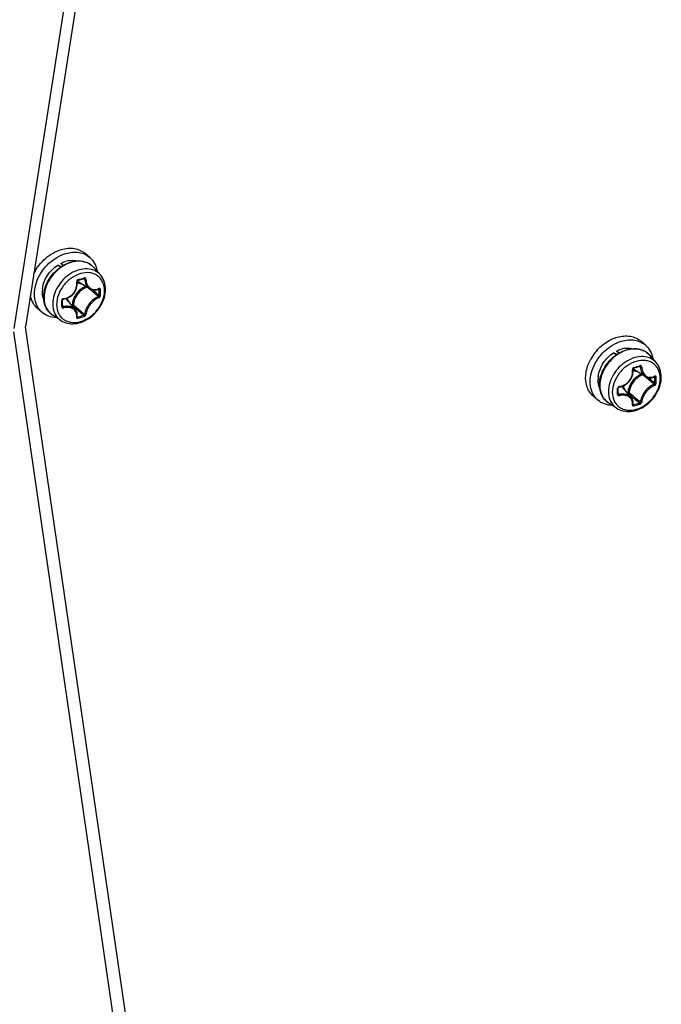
# Model space of a CAD drawing. Header units: millimetres. Extents: x 0 to 420, y 0 to 297.
# Tile 331 of 502: x 315.51 to 322.56, y 169.18 to 180.01. Entities that reach past the tile are written whole.
import ezdxf

# ---------------------------------------------------------------- set-up
doc = ezdxf.new("R2010")
doc.units = ezdxf.units.MM
doc.header["$LTSCALE"] = 23.1
doc.layers.get('0').update_dxf_attribs({"linetype": 'CONTINUOUS'})

msp = doc.modelspace()

# ---------------------------------------------------------------- linework, layer by layer
at = {"color": 7, "linetype": 'CONTINUOUS'}
for p, q in [((319.886, 205.07), (315.44, 176.611)), ((320.016, 205.082), (315.57, 176.628)), ((316.276, 177.391), (316.226, 177.434)), ((315.925, 177.307), (315.964, 177.291)), ((315.953, 177.283), (315.925, 177.307)), ((315.983, 177.303), (315.957, 177.326)), ((316.393, 177.2), (316.321, 177.281)), ((316.138, 177.132), (316.139, 177.134)), ((316.139, 177.134), (316.14, 177.135)), ((316.14, 177.135), (316.141, 177.137)), ((316.141, 177.137), (316.142, 177.138)), ((316.142, 177.138), (316.144, 177.138)), ((316.144, 177.138), (316.145, 177.139)), ((316.145, 177.139), (316.146, 177.139)), ((316.146, 177.139), (316.155, 177.142)), ((316.155, 177.142), (316.167, 177.145)), ((316.167, 177.145), (316.179, 177.148)), ((316.179, 177.148), (316.191, 177.152)), ((316.191, 177.152), (316.203, 177.156)), ((316.203, 177.156), (316.212, 177.158)), ((316.208, 177.157), (316.22, 177.151)), ((316.213, 177.159), (316.212, 177.158)), ((316.212, 177.158), (316.213, 177.158)), ((316.213, 177.158), (316.214, 177.159)), ((316.214, 177.159), (316.214, 177.158)), ((316.214, 177.158), (316.215, 177.158)), ((316.215, 177.158), (316.216, 177.158)), ((316.119, 177.025), (316.126, 177.039)), ((316.126, 177.039), (316.131, 177.053)), ((316.131, 177.053), (316.135, 177.068)), ((316.135, 177.068), (316.138, 177.083)), ((316.137, 177.129), (316.138, 177.131)), ((316.137, 177.128), (316.137, 177.129)), ((316.137, 177.126), (316.137, 177.128)), ((316.138, 177.114), (316.137, 177.126)), ((316.138, 177.131), (316.138, 177.132)), ((316.139, 177.098), (316.138, 177.114)), ((316.138, 177.083), (316.139, 177.098)), ((316.273, 177.045), (316.148, 177.123)), ((316.266, 177.049), (316.272, 177.044)), ((316.273, 177.045), (316.28, 177.041)), ((316.28, 177.041), (316.289, 177.037)), ((316.289, 177.037), (316.299, 177.034)), ((316.299, 177.034), (316.31, 177.032)), ((316.308, 177.032), (316.322, 177.02)), ((316.31, 177.032), (316.321, 177.031)), ((316.321, 177.031), (316.332, 177.031)), ((316.332, 177.031), (316.343, 177.033)), ((316.343, 177.033), (316.354, 177.036)), ((316.354, 177.036), (316.365, 177.04)), ((316.365, 177.04), (316.374, 177.044)), ((316.371, 177.042), (316.378, 177.039)), ((316.374, 177.044), (316.375, 177.044)), ((316.375, 177.044), (316.375, 177.044)), ((316.375, 177.044), (316.376, 177.044)), ((315.976, 176.924), (315.977, 176.925)), ((315.976, 176.922), (315.976, 176.924)), ((315.976, 176.921), (315.976, 176.922)), ((315.976, 176.91), (315.976, 176.921)), ((315.977, 176.925), (315.978, 176.927)), ((315.978, 176.927), (315.979, 176.928)), ((315.979, 176.928), (315.981, 176.93)), ((315.981, 176.93), (315.983, 176.931)), ((315.983, 176.931), (315.984, 176.931)), ((315.984, 176.931), (315.986, 176.932)), ((315.986, 176.932), (315.987, 176.932)), ((315.987, 176.932), (315.999, 176.934)), ((315.999, 176.934), (316.014, 176.938)), ((316.014, 176.938), (316.029, 176.943)), ((316.118, 176.818), (316.023, 176.93)), ((316.029, 176.943), (316.043, 176.949)), ((316.043, 176.949), (316.056, 176.957)), ((316.056, 176.957), (316.069, 176.966)), ((316.069, 176.966), (316.081, 176.976)), ((316.081, 176.976), (316.093, 176.987)), ((316.093, 176.987), (316.103, 176.999)), ((316.103, 176.999), (316.112, 177.011)), ((316.112, 177.011), (316.119, 177.025)), ((315.752, 176.786), (315.702, 176.83)), ((315.976, 176.897), (315.976, 176.91)), ((315.976, 176.884), (315.976, 176.897)), ((315.976, 176.871), (315.976, 176.884)), ((315.976, 176.854), (315.976, 176.871)), ((315.976, 176.862), (315.979, 176.857)), ((315.976, 176.862), (315.986, 176.849)), ((315.976, 176.854), (315.976, 176.854)), ((315.976, 176.853), (315.976, 176.854)), ((315.977, 176.852), (315.976, 176.853)), ((315.976, 176.853), (315.976, 176.853)), ((316.083, 176.871), (316.075, 176.869)), ((316.087, 176.859), (316.084, 176.858)), ((316.124, 176.81), (316.118, 176.818)), ((316.129, 176.801), (316.124, 176.81)), ((315.958, 176.698), (315.868, 176.757)), ((316.133, 176.791), (316.129, 176.801)), ((316.136, 176.781), (316.133, 176.791)), ((316.138, 176.77), (316.136, 176.781)), ((316.137, 176.739), (316.138, 176.747)), ((316.137, 176.738), (316.137, 176.739)), ((316.137, 176.738), (316.137, 176.738)), ((316.139, 176.759), (316.138, 176.77)), ((316.138, 176.747), (316.139, 176.759)), ((316.138, 176.744), (316.143, 176.737)), ((318.594, 155.867), (315.57, 176.628)), ((318.464, 155.809), (315.44, 176.573)), ((322.387, 176.426), (322.337, 176.47)), ((322.036, 176.342), (322.075, 176.326)), ((322.064, 176.319), (322.036, 176.342)), ((322.095, 176.338), (322.068, 176.361)), ((322.504, 176.235), (322.433, 176.316)), ((322.248, 176.163), (322.249, 176.165)), ((322.248, 176.162), (322.248, 176.163)), ((322.25, 176.149), (322.248, 176.162)), ((322.249, 176.166), (322.25, 176.168)), ((322.249, 176.165), (322.249, 176.166)), ((322.25, 176.168), (322.251, 176.169)), ((322.251, 176.169), (322.252, 176.171)), ((322.252, 176.171), (322.253, 176.172)), ((322.253, 176.172), (322.254, 176.173)), ((322.254, 176.173), (322.255, 176.174)), ((322.255, 176.174), (322.257, 176.174)), ((322.257, 176.174), (322.266, 176.177)), ((322.257, 176.174), (322.257, 176.174)), ((322.266, 176.177), (322.278, 176.18)), ((322.278, 176.18), (322.291, 176.184)), ((322.291, 176.184), (322.303, 176.187)), ((322.303, 176.187), (322.314, 176.191)), ((322.314, 176.191), (322.324, 176.194)), ((322.32, 176.192), (322.332, 176.186)), ((322.324, 176.194), (322.324, 176.194)), ((322.324, 176.194), (322.325, 176.194)), ((322.324, 176.194), (322.324, 176.194)), ((322.325, 176.194), (322.326, 176.194)), ((322.326, 176.194), (322.327, 176.194)), ((322.327, 176.194), (322.327, 176.193)), ((322.223, 176.047), (322.231, 176.06)), ((322.231, 176.06), (322.238, 176.074)), ((322.238, 176.074), (322.243, 176.089)), ((322.243, 176.089), (322.247, 176.103)), ((322.247, 176.103), (322.249, 176.118)), ((322.249, 176.118), (322.25, 176.134)), ((322.25, 176.134), (322.25, 176.149)), ((322.385, 176.08), (322.259, 176.158)), ((322.378, 176.085), (322.384, 176.079)), ((322.385, 176.08), (322.391, 176.077)), ((322.391, 176.077), (322.401, 176.072)), ((322.401, 176.072), (322.411, 176.069)), ((322.411, 176.069), (322.421, 176.067)), ((322.42, 176.067), (322.434, 176.056)), ((322.421, 176.067), (322.432, 176.066)), ((322.432, 176.066), (322.443, 176.067)), ((322.443, 176.067), (322.454, 176.068)), ((322.454, 176.068), (322.466, 176.071)), ((322.466, 176.071), (322.477, 176.075)), ((322.477, 176.075), (322.486, 176.079)), ((322.483, 176.078), (322.49, 176.074)), ((322.486, 176.079), (322.487, 176.079)), ((322.486, 176.079), (322.486, 176.079)), ((322.487, 176.079), (322.487, 176.08)), ((322.087, 175.956), (322.088, 175.957)), ((322.088, 175.946), (322.087, 175.956)), ((322.088, 175.959), (322.089, 175.96)), ((322.088, 175.957), (322.088, 175.959)), ((322.088, 175.933), (322.088, 175.946)), ((322.089, 175.96), (322.09, 175.962)), ((322.09, 175.962), (322.091, 175.963)), ((322.091, 175.963), (322.093, 175.965)), ((322.093, 175.965), (322.094, 175.966)), ((322.094, 175.966), (322.096, 175.967)), ((322.096, 175.967), (322.098, 175.967)), ((322.098, 175.967), (322.099, 175.967)), ((322.099, 175.967), (322.111, 175.969)), ((322.111, 175.969), (322.126, 175.973)), ((322.126, 175.973), (322.14, 175.978)), ((322.229, 175.853), (322.135, 175.965)), ((322.14, 175.978), (322.154, 175.984)), ((322.154, 175.984), (322.168, 175.992)), ((322.168, 175.992), (322.181, 176.001)), ((322.181, 176.001), (322.193, 176.011)), ((322.193, 176.011), (322.204, 176.022)), ((322.204, 176.022), (322.214, 176.034)), ((322.214, 176.034), (322.223, 176.047)), ((321.863, 175.822), (321.813, 175.865)), ((322.087, 175.89), (322.088, 175.906)), ((322.087, 175.889), (322.087, 175.89)), ((322.088, 175.888), (322.087, 175.889)), ((322.088, 175.919), (322.088, 175.933)), ((322.088, 175.906), (322.088, 175.919)), ((322.088, 175.897), (322.097, 175.884)), ((322.088, 175.887), (322.088, 175.888)), ((322.088, 175.888), (322.088, 175.888)), ((322.194, 175.906), (322.187, 175.904)), ((322.199, 175.894), (322.196, 175.893)), ((322.235, 175.845), (322.229, 175.853)), ((322.24, 175.836), (322.235, 175.845)), ((322.245, 175.827), (322.24, 175.836)), ((322.07, 175.733), (321.979, 175.792)), ((322.248, 175.816), (322.245, 175.827)), ((322.25, 175.805), (322.248, 175.816)), ((322.248, 175.773), (322.249, 175.774)), ((322.248, 175.773), (322.248, 175.773)), ((322.249, 175.774), (322.25, 175.783)), ((322.249, 175.78), (322.255, 175.772)), ((322.25, 175.794), (322.25, 175.805)), ((322.25, 175.783), (322.25, 175.794))]:
    msp.add_line(p, q, dxfattribs=at)
for centre, radius, start, end in [((316.091, 177.083), 0.276, 99.2521, 105.2657), ((316.174, 177.151), 0.196, 50.211, 52.557), ((316.174, 177.151), 0.196, 47.2273, 50.2104), ((316.174, 177.15), 0.197, 41.5302, 47.2187), ((315.6, 179.169), 2.096, 285.1573, 287.0544), ((316.03, 177.013), 0.276, 172.9421, 179.0865), ((316.202, 177.211), 0.104, 231.028, 232.4183), ((316.203, 177.211), 0.105, 232.4272, 238.2028), ((307.17, 166.305), 14.078, 49.4838, 49.7174), ((316.319, 177.164), 0.128, 294.5694, 296.3793), ((314.834, 177.006), 1.545, 0.0047, 1.24), ((314.836, 177.005), 1.558, 0.0043, 1.2397), ((315.992, 176.915), 0.0224, 97.075, 105.672), ((315.943, 176.863), 0.105, 40.0114, 46.1574), ((308.222, 167.534), 12.46, 49.156, 49.4876), ((307.712, 166.824), 13.345, 49.5063, 49.8209), ((314.902, 177.006), 1.476, 358.7317, 0.0048), ((314.904, 177.005), 1.489, 358.7319, 0.0051), ((313.712, 176.882), 2.257, 0.0037, 0.857), ((313.824, 176.882), 2.145, 359.1208, 0.0036), ((315.973, 176.854), 0.00278, 350.9893, 359.0937), ((325.203, 187.58), 14.073, 229.6263, 229.9463), ((324.686, 187.067), 13.334, 229.8909, 230.2448), ((323.416, 185.54), 11.348, 230.2437, 230.6438), ((316.14, 176.74), 0.00339, 216.4082, 219.6472), ((315.761, 178.185), 1.498, 284.7858, 287.4177), ((323.796, 185.905), 11.885, 229.9448, 230.3357), ((315.761, 178.189), 1.516, 284.7881, 287.4102), ((322.247, 176.019), 0.527, 133.2347, 151.1427), ((322.244, 176.022), 0.522, 129.6943, 133.2959), ((322.202, 176.119), 0.276, 99.1324, 105.2675), ((322.286, 176.186), 0.196, 50.211, 52.557), ((322.286, 176.186), 0.196, 47.2273, 50.2104), ((322.285, 176.186), 0.197, 41.5302, 47.2187), ((322.314, 176.246), 0.104, 231.028, 232.4183), ((322.315, 176.247), 0.105, 232.4272, 238.2028), ((321.711, 178.204), 2.096, 285.1573, 287.0544), ((322.142, 176.048), 0.276, 172.9431, 179.0207), ((313.282, 165.34), 14.078, 49.4838, 49.7174), ((313.823, 165.859), 13.345, 49.5063, 49.8209), ((322.431, 176.199), 0.128, 294.5694, 296.3793), ((320.945, 176.041), 1.545, 0.0047, 1.24), ((320.947, 176.04), 1.558, 0.0043, 1.2397), ((319.824, 175.918), 2.257, 0.0037, 0.857), ((322.104, 175.951), 0.0224, 97.075, 105.672), ((322.055, 175.898), 0.105, 40.0114, 46.1574), ((314.333, 166.569), 12.46, 49.156, 49.4876), ((321.013, 176.041), 1.476, 358.7317, 0.0048), ((321.016, 176.04), 1.489, 358.7319, 0.0051), ((319.936, 175.918), 2.145, 359.1208, 0.0036), ((322.085, 175.89), 0.00278, 350.9893, 359.0937), ((331.315, 186.615), 14.073, 229.6263, 229.9463), ((330.798, 186.103), 13.334, 229.8909, 230.2448), ((329.907, 184.94), 11.885, 229.9448, 230.3357), ((329.528, 184.576), 11.348, 230.2437, 230.6438), ((322.251, 175.775), 0.00339, 216.4082, 219.6472), ((321.873, 177.22), 1.498, 284.7858, 287.4177), ((321.872, 177.224), 1.516, 284.7881, 287.4102)]:
    msp.add_arc(centre, radius, start, end, dxfattribs=at)
for points, knots in [([(315.662, 177.215), (315.692, 177.277), (315.778, 177.389), (315.9, 177.46), (315.964, 177.478)], [0, 0, 0, 0, 0.510416, 1, 1, 1, 1]), ([(315.964, 177.478), (316.01, 177.492), (316.083, 177.499), (316.172, 177.472), (316.209, 177.448), (316.226, 177.434)], [0, 0, 0, 0, 0.524089, 0.765965, 1, 1, 1, 1]), ([(315.752, 176.786), (315.73, 176.805), (315.693, 176.853), (315.666, 176.942), (315.667, 177.042), (315.696, 177.145), (315.749, 177.243), (315.846, 177.355), (315.944, 177.415), (316.014, 177.435)], [0, 0, 0, 0, 0.104396, 0.214712, 0.334327, 0.463303, 0.598992, 0.737102, 1, 1, 1, 1]), ([(316.014, 177.435), (316.06, 177.448), (316.133, 177.456), (316.222, 177.429), (316.259, 177.405), (316.276, 177.391)], [0, 0, 0, 0, 0.524089, 0.765965, 1, 1, 1, 1]), ([(316.046, 177.356), (316.055, 177.357), (316.086, 177.361), (316.117, 177.358), (316.14, 177.352)], [0, 0, 0, 0, 0.260973, 1, 1, 1, 1]), ([(316.088, 177.345), (316.11, 177.35), (316.154, 177.355), (316.218, 177.347), (316.276, 177.322), (316.308, 177.296), (316.321, 177.281)], [0, 0, 0, 0, 0.266307, 0.518791, 0.761319, 1, 1, 1, 1]), ([(316.293, 177.307), (316.28, 177.316), (316.251, 177.333), (316.184, 177.353), (316.129, 177.35), (316.094, 177.342)], [0, 0, 0, 0, 0.235669, 0.478731, 1, 1, 1, 1]), ([(316.276, 177.391), (316.297, 177.373), (316.333, 177.326), (316.351, 177.271), (316.356, 177.242)], [0, 0, 0, 0, 0.486811, 1, 1, 1, 1]), ([(315.756, 177.047), (315.762, 177.098), (315.803, 177.2), (315.88, 177.278), (315.925, 177.307)], [0, 0, 0, 0, 0.489346, 1, 1, 1, 1]), ([(315.77, 176.955), (315.77, 177.023), (315.805, 177.129), (315.894, 177.24), (315.952, 177.285), (315.983, 177.303)], [0, 0, 0, 0, 0.484994, 0.744206, 1, 1, 1, 1]), ([(315.987, 177.299), (315.956, 177.281), (315.898, 177.235), (315.809, 177.124), (315.773, 177.017), (315.773, 176.949)], [0, 0, 0, 0, 0.256449, 0.516507, 1, 1, 1, 1]), ([(316.393, 177.2), (316.375, 177.219), (316.33, 177.252), (316.246, 177.271), (316.155, 177.258), (316.065, 177.218), (315.985, 177.153), (315.901, 177.047), (315.868, 176.947), (315.868, 176.882)], [0, 0, 0, 0, 0.104646, 0.214456, 0.334319, 0.464647, 0.602133, 0.741336, 1, 1, 1, 1]), ([(315.957, 177.326), (315.962, 177.328), (315.982, 177.338), (316.002, 177.345), (316.018, 177.35)], [0, 0, 0, 0, 0.255242, 1, 1, 1, 1]), ([(315.983, 177.303), (315.991, 177.308), (316.025, 177.326), (316.061, 177.339), (316.088, 177.345)], [0, 0, 0, 0, 0.257122, 1, 1, 1, 1]), ([(316.094, 177.342), (316.085, 177.34), (316.048, 177.33), (316.013, 177.314), (315.987, 177.299)], [0, 0, 0, 0, 0.242243, 1, 1, 1, 1]), ([(316.438, 177.026), (316.438, 177.058), (316.428, 177.107), (316.395, 177.16), (316.361, 177.191), (316.321, 177.213), (316.257, 177.228), (316.169, 177.218), (316.068, 177.167), (315.984, 177.086), (315.926, 176.985), (315.911, 176.91), (315.911, 176.874)], [0, 0, 0, 0, 0.116061, 0.170531, 0.224017, 0.278077, 0.33415, 0.455161, 0.589255, 0.730676, 0.870373, 1, 1, 1, 1]), ([(316.148, 177.146), (316.142, 177.145), (316.133, 177.138), (316.131, 177.126), (316.132, 177.121)], [0, 0, 0, 0, 0.497502, 1, 1, 1, 1]), ([(316.148, 177.146), (316.148, 177.145), (316.148, 177.142), (316.146, 177.139), (316.146, 177.139)], [0, 0, 0, 0, 0.627461, 1, 1, 1, 1]), ([(316.214, 177.165), (316.214, 177.165), (316.214, 177.162), (316.214, 177.16), (316.213, 177.159)], [0, 0, 0, 0, 0.317821, 1, 1, 1, 1]), ([(316.234, 177.151), (316.233, 177.155), (316.23, 177.163), (316.221, 177.167), (316.216, 177.166), (316.214, 177.165)], [0, 0, 0, 0, 0.506274, 0.74763, 1, 1, 1, 1]), ([(316.22, 177.151), (316.22, 177.152), (316.22, 177.155), (316.217, 177.157), (316.216, 177.158)], [0, 0, 0, 0, 0.26474, 1, 1, 1, 1]), ([(316.22, 177.151), (316.221, 177.129), (316.228, 177.097), (316.25, 177.063), (316.265, 177.05), (316.273, 177.045)], [0, 0, 0, 0, 0.53086, 0.77212, 1, 1, 1, 1]), ([(316.234, 177.151), (316.231, 177.15), (316.227, 177.15), (316.222, 177.15), (316.22, 177.151)], [0, 0, 0, 0, 0.535787, 1, 1, 1, 1]), ([(316.234, 177.151), (316.235, 177.131), (316.242, 177.095), (316.269, 177.058), (316.299, 177.042), (316.331, 177.035), (316.357, 177.041), (316.372, 177.048)], [0, 0, 0, 0, 0.278831, 0.524545, 0.640418, 0.756075, 1, 1, 1, 1]), ([(316.449, 177.04), (316.449, 177.069), (316.441, 177.127), (316.411, 177.179), (316.393, 177.2)], [0, 0, 0, 0, 0.512172, 1, 1, 1, 1]), ([(315.911, 176.874), (315.911, 176.841), (315.92, 176.793), (315.954, 176.739), (315.987, 176.708), (316.028, 176.687), (316.091, 176.671), (316.18, 176.681), (316.28, 176.732), (316.365, 176.813), (316.422, 176.914), (316.438, 176.99), (316.438, 177.026)], [0, 0, 0, 0, 0.116061, 0.170531, 0.224017, 0.278077, 0.33415, 0.455161, 0.589255, 0.730676, 0.870373, 1, 1, 1, 1]), ([(315.958, 176.698), (315.98, 176.683), (316.031, 176.662), (316.114, 176.659), (316.199, 176.681), (316.28, 176.725), (316.35, 176.789), (316.422, 176.889), (316.449, 176.981), (316.449, 177.04)], [0, 0, 0, 0, 0.11099, 0.226939, 0.3499, 0.479569, 0.613404, 0.747536, 1, 1, 1, 1]), ([(315.989, 176.938), (316.01, 176.94), (316.052, 176.955), (316.102, 176.998), (316.132, 177.057), (316.135, 177.101), (316.132, 177.121)], [0, 0, 0, 0, 0.248621, 0.503909, 0.756865, 1, 1, 1, 1]), ([(316.229, 177.072), (316.189, 177.055), (316.119, 176.998), (316.085, 176.913), (316.083, 176.871)], [0, 0, 0, 0, 0.508297, 1, 1, 1, 1]), ([(316.244, 177.063), (316.203, 177.049), (316.133, 176.994), (316.098, 176.911), (316.096, 176.869)], [0, 0, 0, 0, 0.506537, 1, 1, 1, 1]), ([(316.132, 177.121), (316.133, 177.122), (316.135, 177.123), (316.137, 177.125), (316.137, 177.126)], [0, 0, 0, 0, 0.636699, 1, 1, 1, 1]), ([(316.138, 177.118), (316.141, 177.116), (316.154, 177.109), (316.169, 177.105), (316.18, 177.103)], [0, 0, 0, 0, 0.245657, 1, 1, 1, 1]), ([(316.376, 177.049), (316.376, 177.049), (316.376, 177.047), (316.375, 177.044), (316.374, 177.044)], [0, 0, 0, 0, 0.311988, 1, 1, 1, 1]), ([(316.393, 177.038), (316.393, 177.042), (316.39, 177.049), (316.382, 177.051), (316.378, 177.05), (316.376, 177.049)], [0, 0, 0, 0, 0.501065, 0.7339, 1, 1, 1, 1]), ([(316.378, 177.039), (316.378, 177.04), (316.378, 177.042), (316.377, 177.044), (316.376, 177.044)], [0, 0, 0, 0, 0.299348, 1, 1, 1, 1]), ([(316.393, 177.038), (316.39, 177.037), (316.385, 177.037), (316.38, 177.038), (316.378, 177.039)], [0, 0, 0, 0, 0.519253, 1, 1, 1, 1]), ([(315.702, 176.83), (315.682, 176.847), (315.647, 176.89), (315.629, 176.942), (315.624, 176.969)], [0, 0, 0, 0, 0.488089, 1, 1, 1, 1]), ([(315.771, 176.927), (315.768, 176.933), (315.757, 176.963), (315.754, 176.994), (315.754, 177.018)], [0, 0, 0, 0, 0.240989, 1, 1, 1, 1]), ([(315.868, 176.757), (315.852, 176.767), (315.824, 176.792), (315.781, 176.856), (315.77, 176.915), (315.77, 176.955)], [0, 0, 0, 0, 0.241408, 0.48582, 1, 1, 1, 1]), ([(315.773, 176.949), (315.773, 176.911), (315.784, 176.853), (315.826, 176.791), (315.853, 176.767), (315.868, 176.757)], [0, 0, 0, 0, 0.517981, 0.760912, 1, 1, 1, 1]), ([(315.986, 176.937), (315.981, 176.936), (315.973, 176.93), (315.969, 176.921), (315.969, 176.916)], [0, 0, 0, 0, 0.515379, 1, 1, 1, 1]), ([(315.969, 176.916), (315.97, 176.916), (315.973, 176.917), (315.976, 176.919), (315.976, 176.921)], [0, 0, 0, 0, 0.337798, 1, 1, 1, 1]), ([(315.989, 176.938), (315.989, 176.936), (315.989, 176.934), (315.988, 176.932), (315.987, 176.932)], [0, 0, 0, 0, 0.653706, 1, 1, 1, 1]), ([(316.048, 176.901), (316.047, 176.905), (316.041, 176.919), (316.033, 176.933), (316.025, 176.942)], [0, 0, 0, 0, 0.256486, 1, 1, 1, 1]), ([(316.371, 176.96), (316.351, 176.953), (316.313, 176.93), (316.266, 176.883), (316.233, 176.827), (316.221, 176.785), (316.22, 176.766)], [0, 0, 0, 0, 0.240504, 0.508011, 0.771047, 1, 1, 1, 1]), ([(316.376, 176.947), (316.358, 176.941), (316.322, 176.919), (316.278, 176.874), (316.246, 176.821), (316.235, 176.782), (316.234, 176.764)], [0, 0, 0, 0, 0.240191, 0.508131, 0.771537, 1, 1, 1, 1]), ([(316.371, 176.96), (316.372, 176.96), (316.376, 176.964), (316.378, 176.969), (316.378, 176.973)], [0, 0, 0, 0, 0.22923, 1, 1, 1, 1]), ([(316.376, 176.947), (316.376, 176.951), (316.375, 176.956), (316.372, 176.959), (316.371, 176.96)], [0, 0, 0, 0, 0.765063, 1, 1, 1, 1]), ([(316.376, 176.947), (316.378, 176.948), (316.387, 176.954), (316.393, 176.964), (316.393, 176.972)], [0, 0, 0, 0, 0.23682, 1, 1, 1, 1]), ([(316.393, 176.972), (316.39, 176.971), (316.385, 176.97), (316.38, 176.971), (316.378, 176.973)], [0, 0, 0, 0, 0.514589, 1, 1, 1, 1]), ([(315.868, 176.882), (315.868, 176.845), (315.878, 176.789), (315.918, 176.73), (315.944, 176.707), (315.958, 176.698)], [0, 0, 0, 0, 0.517891, 0.760854, 1, 1, 1, 1]), ([(315.969, 176.849), (315.97, 176.85), (315.973, 176.85), (315.976, 176.852), (315.976, 176.854)], [0, 0, 0, 0, 0.320164, 1, 1, 1, 1]), ([(315.969, 176.849), (315.969, 176.847), (315.97, 176.843), (315.976, 176.835), (315.985, 176.835), (315.989, 176.836)], [0, 0, 0, 0, 0.242796, 0.480959, 1, 1, 1, 1]), ([(315.977, 176.852), (315.978, 176.851), (315.98, 176.849), (315.984, 176.848), (315.986, 176.849)], [0, 0, 0, 0, 0.481244, 1, 1, 1, 1]), ([(316.118, 176.818), (316.111, 176.826), (316.094, 176.84), (316.061, 176.852), (316.024, 176.855), (315.999, 176.852), (315.986, 176.849)], [0, 0, 0, 0, 0.220991, 0.459498, 0.719842, 1, 1, 1, 1]), ([(315.989, 176.836), (315.989, 176.838), (315.988, 176.843), (315.987, 176.847), (315.986, 176.849)], [0, 0, 0, 0, 0.525808, 1, 1, 1, 1]), ([(316.132, 176.734), (316.135, 176.75), (316.133, 176.776), (316.117, 176.805), (316.093, 176.828), (316.047, 176.843), (316.009, 176.84), (315.989, 176.836)], [0, 0, 0, 0, 0.233033, 0.345382, 0.460439, 0.711705, 1, 1, 1, 1]), ([(316.083, 176.871), (316.085, 176.872), (316.09, 176.872), (316.094, 176.87), (316.096, 176.869)], [0, 0, 0, 0, 0.52676, 1, 1, 1, 1]), ([(316.083, 176.871), (316.083, 176.869), (316.084, 176.864), (316.086, 176.86), (316.087, 176.859)], [0, 0, 0, 0, 0.522055, 1, 1, 1, 1]), ([(316.087, 176.859), (316.091, 176.86), (316.094, 176.864), (316.096, 176.868), (316.096, 176.869)], [0, 0, 0, 0, 0.759447, 1, 1, 1, 1]), ([(315.911, 176.728), (315.882, 176.729), (315.824, 176.739), (315.773, 176.768), (315.752, 176.786)], [0, 0, 0, 0, 0.513149, 1, 1, 1, 1]), ([(316.132, 176.734), (316.131, 176.732), (316.131, 176.728), (316.136, 176.721), (316.143, 176.721), (316.148, 176.722)], [0, 0, 0, 0, 0.250804, 0.476639, 1, 1, 1, 1]), ([(316.132, 176.734), (316.132, 176.734), (316.135, 176.735), (316.137, 176.737), (316.137, 176.739)], [0, 0, 0, 0, 0.302268, 1, 1, 1, 1]), ([(316.139, 176.737), (316.139, 176.736), (316.141, 176.736), (316.142, 176.736), (316.143, 176.737)], [0, 0, 0, 0, 0.218072, 1, 1, 1, 1]), ([(316.148, 176.722), (316.148, 176.725), (316.147, 176.73), (316.145, 176.735), (316.143, 176.737)], [0, 0, 0, 0, 0.509293, 1, 1, 1, 1]), ([(316.21, 176.756), (316.211, 176.756), (316.215, 176.758), (316.22, 176.762), (316.22, 176.766)], [0, 0, 0, 0, 0.267515, 1, 1, 1, 1]), ([(316.214, 176.742), (316.215, 176.744), (316.214, 176.749), (316.211, 176.754), (316.21, 176.756)], [0, 0, 0, 0, 0.505426, 1, 1, 1, 1]), ([(316.214, 176.742), (316.217, 176.743), (316.226, 176.747), (316.233, 176.756), (316.234, 176.764)], [0, 0, 0, 0, 0.259636, 1, 1, 1, 1]), ([(316.234, 176.764), (316.23, 176.762), (316.225, 176.763), (316.221, 176.765), (316.22, 176.766)], [0, 0, 0, 0, 0.766641, 1, 1, 1, 1]), ([(321.999, 176.483), (322.005, 176.486), (322.03, 176.498), (322.056, 176.508), (322.075, 176.514)], [0, 0, 0, 0, 0.255017, 1, 1, 1, 1]), ([(322.075, 176.514), (322.122, 176.527), (322.195, 176.534), (322.284, 176.508), (322.321, 176.484), (322.337, 176.47)], [0, 0, 0, 0, 0.524089, 0.765965, 1, 1, 1, 1]), ([(322.125, 176.47), (322.172, 176.484), (322.245, 176.491), (322.334, 176.464), (322.371, 176.44), (322.387, 176.426)], [0, 0, 0, 0, 0.524089, 0.765965, 1, 1, 1, 1]), ([(321.863, 175.822), (321.842, 175.84), (321.805, 175.888), (321.777, 175.978), (321.778, 176.078), (321.807, 176.18), (321.861, 176.278), (321.957, 176.39), (322.056, 176.45), (322.125, 176.47)], [0, 0, 0, 0, 0.104396, 0.214712, 0.334327, 0.463303, 0.598992, 0.737102, 1, 1, 1, 1]), ([(321.91, 176.424), (321.917, 176.43), (321.945, 176.452), (321.976, 176.471), (321.999, 176.483)], [0, 0, 0, 0, 0.253835, 1, 1, 1, 1]), ([(322.068, 176.361), (322.073, 176.364), (322.093, 176.373), (322.114, 176.381), (322.13, 176.385)], [0, 0, 0, 0, 0.255242, 1, 1, 1, 1]), ([(322.095, 176.338), (322.103, 176.343), (322.136, 176.361), (322.172, 176.374), (322.2, 176.38)], [0, 0, 0, 0, 0.257132, 1, 1, 1, 1]), ([(322.206, 176.378), (322.197, 176.376), (322.159, 176.366), (322.124, 176.349), (322.099, 176.335)], [0, 0, 0, 0, 0.242244, 1, 1, 1, 1]), ([(322.159, 176.391), (322.167, 176.392), (322.197, 176.396), (322.229, 176.393), (322.251, 176.387)], [0, 0, 0, 0, 0.260904, 1, 1, 1, 1]), ([(322.2, 176.38), (322.222, 176.385), (322.265, 176.39), (322.33, 176.382), (322.388, 176.358), (322.419, 176.331), (322.433, 176.316)], [0, 0, 0, 0, 0.266294, 0.518775, 0.761309, 1, 1, 1, 1]), ([(322.405, 176.342), (322.392, 176.352), (322.363, 176.369), (322.296, 176.388), (322.241, 176.386), (322.206, 176.378)], [0, 0, 0, 0, 0.235668, 0.47873, 1, 1, 1, 1]), ([(322.387, 176.426), (322.408, 176.408), (322.445, 176.362), (322.463, 176.306), (322.468, 176.277)], [0, 0, 0, 0, 0.486811, 1, 1, 1, 1]), ([(321.751, 176.196), (321.753, 176.202), (321.763, 176.229), (321.775, 176.254), (321.785, 176.273)], [0, 0, 0, 0, 0.246649, 1, 1, 1, 1]), ([(321.868, 176.082), (321.874, 176.134), (321.915, 176.236), (321.991, 176.313), (322.036, 176.342)], [0, 0, 0, 0, 0.489346, 1, 1, 1, 1]), ([(321.881, 175.99), (321.881, 176.058), (321.917, 176.164), (322.005, 176.275), (322.063, 176.32), (322.095, 176.338)], [0, 0, 0, 0, 0.484994, 0.744206, 1, 1, 1, 1]), ([(322.099, 176.335), (322.068, 176.316), (322.009, 176.27), (321.921, 176.159), (321.885, 176.053), (321.885, 175.984)], [0, 0, 0, 0, 0.256449, 0.516507, 1, 1, 1, 1]), ([(322.504, 176.235), (322.487, 176.255), (322.442, 176.288), (322.358, 176.306), (322.267, 176.294), (322.177, 176.253), (322.096, 176.189), (322.013, 176.083), (321.979, 175.982), (321.979, 175.917)], [0, 0, 0, 0, 0.104646, 0.214456, 0.334319, 0.464647, 0.602133, 0.741336, 1, 1, 1, 1]), ([(321.73, 176.096), (321.731, 176.104), (321.735, 176.138), (321.743, 176.171), (321.751, 176.196)], [0, 0, 0, 0, 0.243699, 1, 1, 1, 1]), ([(322.549, 176.061), (322.549, 176.093), (322.54, 176.142), (322.506, 176.195), (322.473, 176.227), (322.432, 176.248), (322.369, 176.263), (322.28, 176.253), (322.18, 176.203), (322.095, 176.121), (322.038, 176.02), (322.022, 175.945), (322.022, 175.909)], [0, 0, 0, 0, 0.116061, 0.170531, 0.224017, 0.278077, 0.33415, 0.455161, 0.589255, 0.730676, 0.870373, 1, 1, 1, 1]), ([(322.259, 176.181), (322.254, 176.18), (322.245, 176.173), (322.242, 176.162), (322.243, 176.156)], [0, 0, 0, 0, 0.497502, 1, 1, 1, 1]), ([(322.243, 176.157), (322.245, 176.157), (322.247, 176.158), (322.249, 176.16), (322.249, 176.161)], [0, 0, 0, 0, 0.636699, 1, 1, 1, 1]), ([(322.259, 176.181), (322.259, 176.18), (322.259, 176.177), (322.258, 176.175), (322.257, 176.174)], [0, 0, 0, 0, 0.627461, 1, 1, 1, 1]), ([(322.326, 176.201), (322.326, 176.2), (322.326, 176.198), (322.326, 176.195), (322.324, 176.194)], [0, 0, 0, 0, 0.317821, 1, 1, 1, 1]), ([(322.345, 176.186), (322.345, 176.19), (322.342, 176.198), (322.333, 176.202), (322.328, 176.201), (322.326, 176.201)], [0, 0, 0, 0, 0.506274, 0.74763, 1, 1, 1, 1]), ([(322.332, 176.186), (322.332, 176.187), (322.331, 176.19), (322.329, 176.192), (322.327, 176.193)], [0, 0, 0, 0, 0.26474, 1, 1, 1, 1]), ([(322.332, 176.186), (322.333, 176.165), (322.339, 176.132), (322.362, 176.098), (322.377, 176.085), (322.385, 176.08)], [0, 0, 0, 0, 0.53086, 0.77212, 1, 1, 1, 1]), ([(322.345, 176.186), (322.343, 176.185), (322.338, 176.185), (322.334, 176.185), (322.332, 176.186)], [0, 0, 0, 0, 0.535787, 1, 1, 1, 1]), ([(322.345, 176.186), (322.346, 176.167), (322.353, 176.13), (322.381, 176.093), (322.41, 176.077), (322.443, 176.07), (322.468, 176.076), (322.484, 176.083)], [0, 0, 0, 0, 0.278831, 0.524545, 0.640418, 0.756075, 1, 1, 1, 1]), ([(322.561, 176.075), (322.561, 176.105), (322.552, 176.163), (322.523, 176.214), (322.504, 176.235)], [0, 0, 0, 0, 0.512172, 1, 1, 1, 1]), ([(321.813, 175.865), (321.798, 175.878), (321.771, 175.909), (321.733, 175.985), (321.727, 176.052), (321.73, 176.096)], [0, 0, 0, 0, 0.23573, 0.478338, 1, 1, 1, 1]), ([(321.882, 175.962), (321.879, 175.969), (321.869, 175.998), (321.865, 176.03), (321.866, 176.053)], [0, 0, 0, 0, 0.24096, 1, 1, 1, 1]), ([(322.022, 175.909), (322.022, 175.877), (322.032, 175.828), (322.065, 175.774), (322.099, 175.743), (322.139, 175.722), (322.203, 175.707), (322.291, 175.717), (322.392, 175.767), (322.476, 175.849), (322.534, 175.95), (322.549, 176.025), (322.549, 176.061)], [0, 0, 0, 0, 0.116061, 0.170531, 0.224017, 0.278077, 0.33415, 0.455161, 0.589255, 0.730676, 0.870373, 1, 1, 1, 1]), ([(322.07, 175.733), (322.091, 175.719), (322.142, 175.698), (322.226, 175.694), (322.311, 175.716), (322.391, 175.761), (322.461, 175.824), (322.533, 175.924), (322.561, 176.016), (322.561, 176.075)], [0, 0, 0, 0, 0.11099, 0.226939, 0.3499, 0.479569, 0.613404, 0.747536, 1, 1, 1, 1]), ([(322.101, 175.973), (322.122, 175.976), (322.164, 175.99), (322.214, 176.033), (322.243, 176.092), (322.246, 176.136), (322.243, 176.156)], [0, 0, 0, 0, 0.248621, 0.503909, 0.756865, 1, 1, 1, 1]), ([(322.341, 176.107), (322.301, 176.09), (322.231, 176.033), (322.196, 175.949), (322.194, 175.906)], [0, 0, 0, 0, 0.508297, 1, 1, 1, 1]), ([(322.355, 176.099), (322.315, 176.084), (322.244, 176.029), (322.209, 175.946), (322.207, 175.904)], [0, 0, 0, 0, 0.506537, 1, 1, 1, 1]), ([(322.249, 176.154), (322.252, 176.152), (322.266, 176.144), (322.28, 176.14), (322.292, 176.138)], [0, 0, 0, 0, 0.245657, 1, 1, 1, 1]), ([(322.488, 176.085), (322.488, 176.084), (322.488, 176.082), (322.487, 176.08), (322.486, 176.079)], [0, 0, 0, 0, 0.311988, 1, 1, 1, 1]), ([(322.504, 176.074), (322.504, 176.078), (322.502, 176.085), (322.493, 176.087), (322.489, 176.085), (322.487, 176.085)], [0, 0, 0, 0, 0.501065, 0.7339, 1, 1, 1, 1]), ([(322.49, 176.074), (322.49, 176.075), (322.489, 176.077), (322.488, 176.079), (322.487, 176.08)], [0, 0, 0, 0, 0.299348, 1, 1, 1, 1]), ([(322.504, 176.074), (322.502, 176.073), (322.497, 176.072), (322.492, 176.073), (322.49, 176.074)], [0, 0, 0, 0, 0.519253, 1, 1, 1, 1]), ([(321.979, 175.792), (321.964, 175.803), (321.935, 175.827), (321.893, 175.891), (321.881, 175.951), (321.881, 175.99)], [0, 0, 0, 0, 0.241408, 0.48582, 1, 1, 1, 1]), ([(321.885, 175.984), (321.885, 175.946), (321.896, 175.888), (321.937, 175.826), (321.964, 175.802), (321.979, 175.792)], [0, 0, 0, 0, 0.517981, 0.760912, 1, 1, 1, 1]), ([(322.098, 175.972), (322.093, 175.971), (322.084, 175.966), (322.081, 175.956), (322.081, 175.951)], [0, 0, 0, 0, 0.515379, 1, 1, 1, 1]), ([(322.081, 175.951), (322.082, 175.952), (322.084, 175.952), (322.087, 175.954), (322.087, 175.956)], [0, 0, 0, 0, 0.337798, 1, 1, 1, 1]), ([(322.101, 175.973), (322.101, 175.972), (322.101, 175.97), (322.099, 175.967), (322.099, 175.967)], [0, 0, 0, 0, 0.653706, 1, 1, 1, 1]), ([(322.16, 175.936), (322.158, 175.94), (322.153, 175.955), (322.145, 175.968), (322.137, 175.977)], [0, 0, 0, 0, 0.256486, 1, 1, 1, 1]), ([(322.482, 175.995), (322.463, 175.988), (322.425, 175.966), (322.378, 175.918), (322.344, 175.862), (322.333, 175.821), (322.332, 175.801)], [0, 0, 0, 0, 0.240504, 0.508011, 0.771047, 1, 1, 1, 1]), ([(322.487, 175.983), (322.469, 175.976), (322.433, 175.954), (322.389, 175.91), (322.357, 175.857), (322.346, 175.818), (322.345, 175.799)], [0, 0, 0, 0, 0.240191, 0.508131, 0.771537, 1, 1, 1, 1]), ([(322.482, 175.995), (322.483, 175.996), (322.487, 175.999), (322.49, 176.004), (322.49, 176.008)], [0, 0, 0, 0, 0.22923, 1, 1, 1, 1]), ([(322.488, 175.983), (322.488, 175.986), (322.486, 175.991), (322.483, 175.995), (322.482, 175.995)], [0, 0, 0, 0, 0.765063, 1, 1, 1, 1]), ([(322.487, 175.983), (322.49, 175.983), (322.498, 175.989), (322.504, 175.999), (322.504, 176.007)], [0, 0, 0, 0, 0.23682, 1, 1, 1, 1]), ([(322.504, 176.007), (322.502, 176.006), (322.497, 176.005), (322.492, 176.007), (322.49, 176.008)], [0, 0, 0, 0, 0.514589, 1, 1, 1, 1]), ([(321.979, 175.917), (321.979, 175.88), (321.99, 175.825), (322.029, 175.765), (322.055, 175.742), (322.07, 175.733)], [0, 0, 0, 0, 0.517891, 0.760854, 1, 1, 1, 1]), ([(322.081, 175.885), (322.081, 175.885), (322.084, 175.885), (322.087, 175.887), (322.087, 175.889)], [0, 0, 0, 0, 0.320164, 1, 1, 1, 1]), ([(322.081, 175.885), (322.081, 175.882), (322.082, 175.878), (322.088, 175.871), (322.096, 175.87), (322.101, 175.871)], [0, 0, 0, 0, 0.242796, 0.480959, 1, 1, 1, 1]), ([(322.088, 175.887), (322.089, 175.886), (322.092, 175.884), (322.096, 175.884), (322.097, 175.884)], [0, 0, 0, 0, 0.481244, 1, 1, 1, 1]), ([(322.229, 175.853), (322.223, 175.861), (322.205, 175.875), (322.173, 175.887), (322.136, 175.89), (322.11, 175.887), (322.097, 175.884)], [0, 0, 0, 0, 0.220991, 0.459498, 0.719842, 1, 1, 1, 1]), ([(322.101, 175.871), (322.101, 175.873), (322.1, 175.878), (322.098, 175.882), (322.097, 175.884)], [0, 0, 0, 0, 0.525808, 1, 1, 1, 1]), ([(322.243, 175.77), (322.246, 175.786), (322.245, 175.811), (322.229, 175.84), (322.204, 175.863), (322.159, 175.878), (322.121, 175.875), (322.101, 175.871)], [0, 0, 0, 0, 0.233033, 0.345382, 0.460439, 0.711705, 1, 1, 1, 1]), ([(322.194, 175.906), (322.197, 175.907), (322.201, 175.907), (322.206, 175.906), (322.207, 175.904)], [0, 0, 0, 0, 0.52676, 1, 1, 1, 1]), ([(322.194, 175.906), (322.194, 175.904), (322.195, 175.899), (322.197, 175.895), (322.199, 175.894)], [0, 0, 0, 0, 0.522055, 1, 1, 1, 1]), ([(322.199, 175.894), (322.202, 175.895), (322.206, 175.899), (322.207, 175.903), (322.207, 175.904)], [0, 0, 0, 0, 0.759447, 1, 1, 1, 1]), ([(322.023, 175.763), (321.993, 175.764), (321.935, 175.774), (321.885, 175.803), (321.863, 175.822)], [0, 0, 0, 0, 0.513149, 1, 1, 1, 1]), ([(322.243, 175.77), (322.244, 175.77), (322.246, 175.77), (322.248, 175.772), (322.249, 175.774)], [0, 0, 0, 0, 0.302268, 1, 1, 1, 1]), ([(322.243, 175.77), (322.243, 175.768), (322.243, 175.764), (322.248, 175.757), (322.255, 175.757), (322.259, 175.758)], [0, 0, 0, 0, 0.250804, 0.476639, 1, 1, 1, 1]), ([(322.25, 175.772), (322.25, 175.772), (322.252, 175.771), (322.254, 175.772), (322.255, 175.772)], [0, 0, 0, 0, 0.218072, 1, 1, 1, 1]), ([(322.259, 175.758), (322.259, 175.76), (322.259, 175.765), (322.257, 175.77), (322.255, 175.772)], [0, 0, 0, 0, 0.509293, 1, 1, 1, 1]), ([(322.321, 175.791), (322.322, 175.791), (322.327, 175.793), (322.331, 175.798), (322.332, 175.801)], [0, 0, 0, 0, 0.267515, 1, 1, 1, 1]), ([(322.326, 175.777), (322.326, 175.78), (322.325, 175.785), (322.323, 175.789), (322.321, 175.791)], [0, 0, 0, 0, 0.505426, 1, 1, 1, 1]), ([(322.326, 175.777), (322.328, 175.778), (322.337, 175.782), (322.345, 175.792), (322.345, 175.799)], [0, 0, 0, 0, 0.259636, 1, 1, 1, 1]), ([(322.345, 175.799), (322.342, 175.798), (322.336, 175.798), (322.333, 175.8), (322.332, 175.801)], [0, 0, 0, 0, 0.766641, 1, 1, 1, 1])]:
    msp.add_open_spline(points, degree=3, knots=knots, dxfattribs=at)
for points in [[(316.137, 176.738), (316.137, 176.737), (316.138, 176.737), (316.139, 176.737)], [(322.248, 175.773), (322.249, 175.772), (322.249, 175.772), (322.25, 175.772)]]:
    msp.add_open_spline(points, degree=3, dxfattribs=at)

doc.saveas('drawing.dxf')
